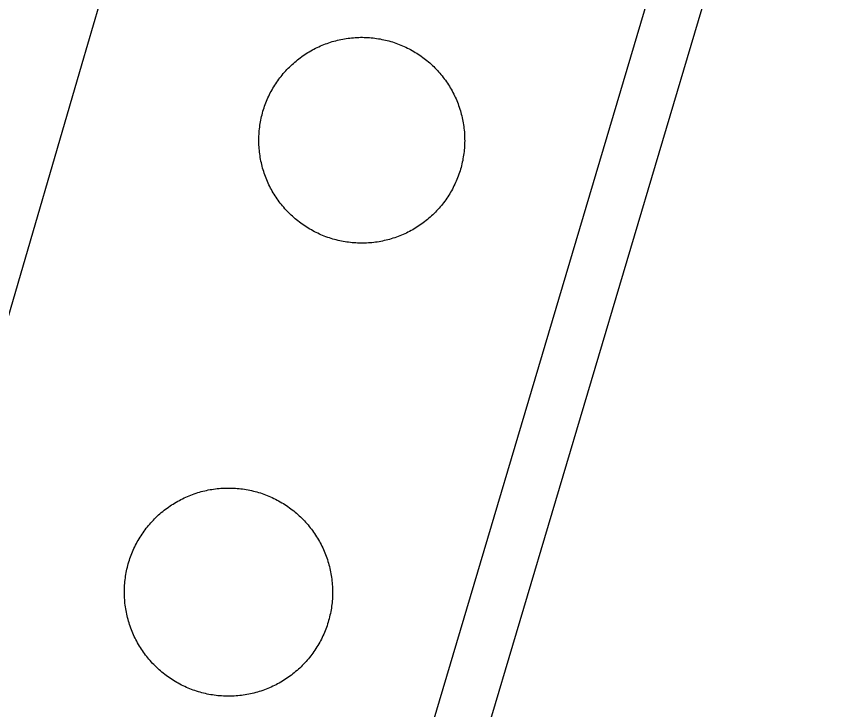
# Model space of a CAD drawing. Extents: x 3568792 to 3606828, y 529143 to 554785.
# Drawn here: x 3573390.8 to 3573838.5, y 546074.3 to 546457.3 of the extents above; entities that cross this region are included whole.
import ezdxf

# ---------------------------------------------------------------- set-up
doc = ezdxf.new("R2010")
doc.units = 0
for name, color, linetype in [('V-DOMW-TANK', 7, 'Continuous'), ('V-ROAD-CNTR', 7, 'Continuous'), ('V-UTIL-LINE', 7, 'Continuous')]:
    doc.layers.add(name, color=color, linetype=linetype)

msp = doc.modelspace()

# ---------------------------------------------------------------- linework, layer by layer
at = {"layer": 'V-DOMW-TANK'}
for points in [[(3573548.46, 546434.99), (3573549.27, 546435.56), (3573550.09, 546436.12), (3573550.92, 546436.66), (3573551.77, 546437.19), (3573552.61, 546437.7), (3573553.47, 546438.2), (3573554.34, 546438.68), (3573555.21, 546439.15), (3573556.09, 546439.6), (3573556.98, 546440.04), (3573557.88, 546440.46), (3573558.79, 546440.87), (3573559.7, 546441.26), (3573560.62, 546441.64), (3573561.54, 546441.99), (3573562.47, 546442.33), (3573563.41, 546442.66), (3573564.35, 546442.97), (3573565.3, 546443.26), (3573566.26, 546443.54), (3573567.21, 546443.8), (3573568.18, 546444.04), (3573569.14, 546444.27), (3573570.11, 546444.48), (3573571.08, 546444.67), (3573572.06, 546444.84), (3573573.04, 546445), (3573574.02, 546445.14), (3573575, 546445.27), (3573575.99, 546445.37), (3573576.98, 546445.46), (3573577.97, 546445.53), (3573578.96, 546445.59), (3573579.95, 546445.63), (3573580.95, 546445.65), (3573581.94, 546445.65), (3573582.93, 546445.64), (3573583.92, 546445.6), (3573584.91, 546445.56), (3573585.9, 546445.49), (3573586.89, 546445.41), (3573587.87, 546445.31), (3573588.86, 546445.19), (3573589.84, 546445.05), (3573590.82, 546444.9), (3573591.8, 546444.73), (3573592.78, 546444.54), (3573593.75, 546444.34), (3573594.71, 546444.12), (3573595.68, 546443.88), (3573596.64, 546443.63), (3573597.59, 546443.36), (3573598.54, 546443.07), (3573599.48, 546442.77), (3573600.42, 546442.45), (3573601.36, 546442.11), (3573602.29, 546441.76), (3573603.2, 546441.39), (3573604.12, 546441), (3573605.03, 546440.6), (3573605.93, 546440.19), (3573606.82, 546439.75), (3573607.7, 546439.3), (3573608.58, 546438.84), (3573609.45, 546438.36), (3573610.31, 546437.87), (3573611.16, 546437.36), (3573612.01, 546436.84), (3573612.84, 546436.3), (3573613.67, 546435.75), (3573614.48, 546435.18), (3573615.28, 546434.6), (3573616.08, 546434.01), (3573616.86, 546433.4), (3573617.64, 546432.78), (3573618.4, 546432.14), (3573619.15, 546431.49), (3573619.89, 546430.83), (3573620.61, 546430.15), (3573621.33, 546429.47), (3573622.03, 546428.77), (3573622.72, 546428.06), (3573623.4, 546427.33), (3573624.07, 546426.6), (3573624.72, 546425.85), (3573625.36, 546425.09), (3573625.99, 546424.32), (3573626.6, 546423.54), (3573627.2, 546422.75), (3573627.79, 546421.95), (3573628.36, 546421.14), (3573628.92, 546420.32), (3573629.46, 546419.49), (3573629.99, 546418.65), (3573630.5, 546417.8), (3573631, 546416.94), (3573631.48, 546416.08), (3573631.95, 546415.2), (3573632.4, 546414.32), (3573632.84, 546413.43)], [(3573541.88, 546348.15), (3573541.18, 546348.85), (3573540.49, 546349.56), (3573539.81, 546350.28), (3573539.14, 546351.02), (3573538.49, 546351.76), (3573537.85, 546352.52), (3573537.22, 546353.29), (3573536.61, 546354.07), (3573536.01, 546354.86), (3573535.42, 546355.66), (3573534.85, 546356.47), (3573534.29, 546357.3), (3573533.75, 546358.13), (3573533.22, 546358.97), (3573532.71, 546359.82), (3573532.21, 546360.67), (3573531.73, 546361.54), (3573531.26, 546362.41), (3573530.81, 546363.3), (3573530.37, 546364.19), (3573529.95, 546365.08), (3573529.54, 546365.99), (3573529.15, 546366.9), (3573528.78, 546367.82), (3573528.42, 546368.75), (3573528.08, 546369.68), (3573527.75, 546370.61), (3573527.44, 546371.56), (3573527.15, 546372.51), (3573526.87, 546373.46), (3573526.62, 546374.42), (3573526.37, 546375.38), (3573526.14, 546376.34), (3573525.94, 546377.31), (3573525.75, 546378.29), (3573525.57, 546379.27), (3573525.41, 546380.24), (3573525.27, 546381.22), (3573525.15, 546382.21), (3573525.04, 546383.2), (3573524.95, 546384.18), (3573524.88, 546385.17), (3573524.82, 546386.16), (3573524.79, 546387.15), (3573524.77, 546388.15), (3573524.76, 546389.14), (3573524.78, 546390.13), (3573524.81, 546391.12), (3573524.86, 546392.11), (3573524.92, 546393.1), (3573525.01, 546394.09), (3573525.11, 546395.08), (3573525.23, 546396.06), (3573525.36, 546397.05), (3573525.52, 546398.03), (3573525.68, 546399), (3573525.87, 546399.98), (3573526.08, 546400.95), (3573526.29, 546401.92), (3573526.53, 546402.88), (3573526.79, 546403.84), (3573527.06, 546404.79), (3573527.34, 546405.75), (3573527.65, 546406.69), (3573527.97, 546407.63), (3573528.31, 546408.56), (3573528.66, 546409.49), (3573529.03, 546410.41), (3573529.41, 546411.32), (3573529.81, 546412.23), (3573530.23, 546413.13), (3573530.66, 546414.02), (3573531.11, 546414.91), (3573531.57, 546415.79), (3573532.05, 546416.66), (3573532.54, 546417.52), (3573533.05, 546418.37), (3573533.58, 546419.21), (3573534.11, 546420.04), (3573534.67, 546420.87), (3573535.23, 546421.68), (3573535.81, 546422.49), (3573536.41, 546423.28), (3573537.02, 546424.06), (3573537.64, 546424.84), (3573538.27, 546425.6), (3573538.92, 546426.35), (3573539.58, 546427.09), (3573540.26, 546427.82), (3573540.95, 546428.53), (3573541.65, 546429.23), (3573542.36, 546429.93), (3573543.08, 546430.6), (3573543.82, 546431.27), (3573544.56, 546431.92), (3573545.32, 546432.56), (3573546.09, 546433.19), (3573546.87, 546433.8), (3573547.66, 546434.4), (3573548.46, 546434.99)], [(3573632.84, 546413.43), (3573633.26, 546412.53), (3573633.67, 546411.62), (3573634.06, 546410.71), (3573634.43, 546409.8), (3573634.79, 546408.87), (3573635.13, 546407.94), (3573635.46, 546407), (3573635.77, 546406.06), (3573636.06, 546405.11), (3573636.34, 546404.16), (3573636.6, 546403.2), (3573636.84, 546402.24), (3573637.06, 546401.27), (3573637.27, 546400.3), (3573637.47, 546399.33), (3573637.64, 546398.35), (3573637.8, 546397.37), (3573637.94, 546396.39), (3573638.06, 546395.41), (3573638.17, 546394.42), (3573638.26, 546393.43), (3573638.33, 546392.45), (3573638.39, 546391.45), (3573638.42, 546390.46), (3573638.44, 546389.47), (3573638.45, 546388.48), (3573638.43, 546387.49), (3573638.4, 546386.49), (3573638.35, 546385.5), (3573638.29, 546384.51), (3573638.2, 546383.53), (3573638.1, 546382.54), (3573637.98, 546381.55), (3573637.85, 546380.57), (3573637.7, 546379.59), (3573637.52, 546378.61), (3573637.34, 546377.64), (3573637.14, 546376.67), (3573636.92, 546375.7), (3573636.68, 546374.74), (3573636.43, 546373.78), (3573636.15, 546372.82), (3573635.87, 546371.87), (3573635.56, 546370.93), (3573635.24, 546369.99), (3573634.91, 546369.06), (3573634.55, 546368.13), (3573634.18, 546367.21), (3573633.8, 546366.29), (3573633.4, 546365.39), (3573632.98, 546364.49), (3573632.55, 546363.59), (3573632.1, 546362.71), (3573631.64, 546361.83), (3573631.16, 546360.96), (3573630.67, 546360.1), (3573630.16, 546359.25), (3573629.64, 546358.41), (3573629.1, 546357.57), (3573628.54, 546356.75)], [(3573628.54, 546356.75), (3573627.98, 546355.93), (3573627.4, 546355.13), (3573626.8, 546354.33), (3573626.2, 546353.55), (3573625.57, 546352.78), (3573624.94, 546352.02), (3573624.29, 546351.27), (3573623.63, 546350.53), (3573622.95, 546349.8), (3573622.27, 546349.08), (3573621.56, 546348.38), (3573620.85, 546347.69), (3573620.13, 546347.01), (3573619.39, 546346.34), (3573618.65, 546345.69), (3573617.89, 546345.05), (3573617.12, 546344.42), (3573616.34, 546343.81), (3573615.55, 546343.21), (3573614.75, 546342.63), (3573613.94, 546342.06), (3573613.12, 546341.5), (3573612.29, 546340.96), (3573611.45, 546340.43), (3573610.6, 546339.92), (3573609.74, 546339.42), (3573608.87, 546338.93), (3573608, 546338.46), (3573607.12, 546338.01), (3573606.23, 546337.58), (3573605.33, 546337.15), (3573604.42, 546336.75), (3573603.51, 546336.35), (3573602.59, 546335.98), (3573601.67, 546335.62), (3573600.74, 546335.28), (3573599.8, 546334.95), (3573598.86, 546334.65), (3573597.91, 546334.35), (3573596.96, 546334.08), (3573596, 546333.82), (3573595.04, 546333.57), (3573594.07, 546333.35), (3573593.1, 546333.14), (3573592.13, 546332.95), (3573591.15, 546332.77), (3573590.17, 546332.61), (3573589.19, 546332.47), (3573588.21, 546332.35), (3573587.22, 546332.24), (3573586.23, 546332.15), (3573585.24, 546332.08), (3573584.25, 546332.03), (3573583.26, 546331.99), (3573582.27, 546331.97), (3573581.27, 546331.97), (3573580.28, 546331.98), (3573579.29, 546332.01), (3573578.3, 546332.06), (3573577.31, 546332.13), (3573576.32, 546332.21), (3573575.33, 546332.31), (3573574.35, 546332.43), (3573573.37, 546332.57), (3573572.39, 546332.72), (3573571.41, 546332.89), (3573570.43, 546333.07), (3573569.46, 546333.28), (3573568.5, 546333.5), (3573567.53, 546333.73), (3573566.57, 546333.99), (3573565.62, 546334.26), (3573564.67, 546334.55), (3573563.73, 546334.85), (3573562.79, 546335.17), (3573561.85, 546335.51), (3573560.93, 546335.86), (3573560.01, 546336.23), (3573559.09, 546336.61), (3573558.18, 546337.02), (3573557.28, 546337.43), (3573556.39, 546337.86), (3573555.5, 546338.31), (3573554.63, 546338.77), (3573553.76, 546339.25), (3573552.9, 546339.75), (3573552.04, 546340.26), (3573551.2, 546340.78), (3573550.37, 546341.32), (3573549.54, 546341.87), (3573548.73, 546342.43), (3573547.93, 546343.02), (3573547.13, 546343.61), (3573546.35, 546344.22), (3573545.58, 546344.84), (3573544.81, 546345.48), (3573544.06, 546346.13), (3573543.33, 546346.79), (3573542.6, 546347.46), (3573541.88, 546348.15)], [(3573472.46, 546184.45), (3573473.25, 546185.06), (3573474.06, 546185.66), (3573474.87, 546186.24), (3573475.7, 546186.81), (3573476.53, 546187.37), (3573477.38, 546187.91), (3573478.23, 546188.44), (3573479.09, 546188.95), (3573479.96, 546189.45), (3573480.85, 546189.93), (3573481.73, 546190.39), (3573482.63, 546190.85), (3573483.53, 546191.28), (3573484.45, 546191.7), (3573485.37, 546192.1), (3573486.29, 546192.49), (3573487.22, 546192.86), (3573488.16, 546193.21), (3573489.11, 546193.55), (3573490.06, 546193.87), (3573491.01, 546194.18), (3573491.98, 546194.47), (3573492.94, 546194.74), (3573493.91, 546194.99), (3573494.89, 546195.23), (3573495.87, 546195.45), (3573496.85, 546195.65), (3573497.83, 546195.84), (3573498.82, 546196.01), (3573499.81, 546196.16), (3573500.81, 546196.3), (3573501.81, 546196.41), (3573502.81, 546196.51), (3573503.81, 546196.59), (3573504.81, 546196.66), (3573505.81, 546196.7), (3573506.81, 546196.73), (3573507.81, 546196.74), (3573508.82, 546196.74), (3573509.82, 546196.72), (3573510.83, 546196.68), (3573511.83, 546196.62), (3573512.83, 546196.54), (3573513.83, 546196.45), (3573514.82, 546196.34), (3573515.82, 546196.21), (3573516.81, 546196.07), (3573517.8, 546195.9), (3573518.79, 546195.72), (3573519.77, 546195.53), (3573520.75, 546195.31), (3573521.73, 546195.08), (3573522.7, 546194.83), (3573523.67, 546194.57), (3573524.63, 546194.29), (3573525.59, 546193.99), (3573526.54, 546193.67), (3573527.49, 546193.34), (3573528.43, 546192.99), (3573529.37, 546192.63)], [(3573529.37, 546192.63), (3573530.29, 546192.25), (3573531.22, 546191.85), (3573532.13, 546191.44), (3573533.04, 546191.01), (3573533.94, 546190.56), (3573534.83, 546190.1), (3573535.71, 546189.62), (3573536.59, 546189.14), (3573537.45, 546188.63), (3573538.31, 546188.11), (3573539.16, 546187.57), (3573540, 546187.02), (3573540.83, 546186.45), (3573541.64, 546185.87), (3573542.45, 546185.28), (3573543.25, 546184.67), (3573544.04, 546184.05), (3573544.81, 546183.41), (3573545.58, 546182.76), (3573546.33, 546182.1), (3573547.08, 546181.42), (3573547.81, 546180.74), (3573548.52, 546180.04), (3573549.23, 546179.32), (3573549.92, 546178.6), (3573550.6, 546177.86), (3573551.27, 546177.11), (3573551.93, 546176.35), (3573552.57, 546175.57), (3573553.19, 546174.79), (3573553.81, 546174), (3573554.41, 546173.19), (3573554.99, 546172.38), (3573555.56, 546171.55), (3573556.12, 546170.72), (3573556.66, 546169.87), (3573557.19, 546169.02), (3573557.7, 546168.16), (3573558.2, 546167.29), (3573558.68, 546166.41), (3573559.14, 546165.52), (3573559.59, 546164.62), (3573560.03, 546163.71), (3573560.45, 546162.8), (3573560.85, 546161.88), (3573561.24, 546160.96), (3573561.61, 546160.03), (3573561.96, 546159.09), (3573562.3, 546158.14), (3573562.62, 546157.19), (3573562.93, 546156.24), (3573563.21, 546155.28), (3573563.48, 546154.31), (3573563.74, 546153.34), (3573563.98, 546152.36), (3573564.2, 546151.38), (3573564.4, 546150.4), (3573564.59, 546149.41), (3573564.76, 546148.43), (3573564.91, 546147.43), (3573565.04, 546146.44), (3573565.16, 546145.44), (3573565.26, 546144.44), (3573565.34, 546143.44), (3573565.4, 546142.44), (3573565.45, 546141.44), (3573565.48, 546140.44), (3573565.49, 546139.43), (3573565.49, 546138.43), (3573565.46, 546137.43), (3573565.42, 546136.43), (3573565.37, 546135.42), (3573565.29, 546134.42), (3573565.2, 546133.42), (3573565.09, 546132.43), (3573564.96, 546131.43), (3573564.81, 546130.44), (3573564.65, 546129.45), (3573564.47, 546128.46), (3573564.27, 546127.48), (3573564.06, 546126.49), (3573563.83, 546125.52), (3573563.58, 546124.55), (3573563.32, 546123.58), (3573563.03, 546122.62), (3573562.73, 546121.66), (3573562.42, 546120.7), (3573562.09, 546119.76), (3573561.74, 546118.82), (3573561.37, 546117.88), (3573560.99, 546116.95), (3573560.6, 546116.03), (3573560.18, 546115.12), (3573559.75, 546114.21), (3573559.31, 546113.31), (3573558.85, 546112.42), (3573558.37, 546111.54), (3573557.88, 546110.66), (3573557.37, 546109.8), (3573556.85, 546108.94)], [(3573469.66, 546096.4), (3573468.92, 546097.08), (3573468.19, 546097.77), (3573467.47, 546098.47), (3573466.77, 546099.18), (3573466.07, 546099.9), (3573465.39, 546100.64), (3573464.73, 546101.39), (3573464.07, 546102.15), (3573463.44, 546102.93), (3573462.81, 546103.71), (3573462.19, 546104.5), (3573461.59, 546105.31), (3573461.01, 546106.12), (3573460.44, 546106.95), (3573459.88, 546107.78), (3573459.34, 546108.63), (3573458.81, 546109.48), (3573458.3, 546110.34), (3573457.8, 546111.22), (3573457.32, 546112.1), (3573456.85, 546112.99), (3573456.4, 546113.88), (3573455.97, 546114.79), (3573455.55, 546115.7), (3573455.15, 546116.62), (3573454.76, 546117.54), (3573454.39, 546118.47), (3573454.03, 546119.42), (3573453.7, 546120.36), (3573453.38, 546121.31), (3573453.07, 546122.27), (3573452.78, 546123.23), (3573452.51, 546124.19), (3573452.26, 546125.16), (3573452.02, 546126.14), (3573451.8, 546127.12), (3573451.59, 546128.1), (3573451.41, 546129.08), (3573451.24, 546130.07), (3573451.09, 546131.07), (3573450.95, 546132.06), (3573450.84, 546133.06), (3573450.74, 546134.06), (3573450.66, 546135.06), (3573450.59, 546136.06), (3573450.54, 546137.06), (3573450.52, 546138.06), (3573450.5, 546139.07), (3573450.51, 546140.07), (3573450.53, 546141.07), (3573450.57, 546142.08), (3573450.63, 546143.08), (3573450.71, 546144.08), (3573450.8, 546145.08), (3573450.91, 546146.08), (3573451.04, 546147.07), (3573451.18, 546148.07), (3573451.35, 546149.05), (3573451.52, 546150.04), (3573451.72, 546151.03), (3573451.94, 546152.01), (3573452.17, 546152.98), (3573452.42, 546153.95), (3573452.68, 546154.93), (3573452.96, 546155.89), (3573453.26, 546156.84), (3573453.58, 546157.8), (3573453.91, 546158.74), (3573454.26, 546159.69), (3573454.62, 546160.62), (3573455, 546161.55), (3573455.4, 546162.47), (3573455.81, 546163.38), (3573456.24, 546164.29), (3573456.69, 546165.19), (3573457.15, 546166.08), (3573457.62, 546166.96), (3573458.12, 546167.84), (3573458.62, 546168.71), (3573459.14, 546169.56), (3573459.68, 546170.41), (3573460.23, 546171.25), (3573460.8, 546172.08), (3573461.37, 546172.9), (3573461.97, 546173.7), (3573462.58, 546174.5), (3573463.2, 546175.29), (3573463.84, 546176.07), (3573464.49, 546176.83), (3573465.15, 546177.59), (3573465.83, 546178.33), (3573466.51, 546179.06), (3573467.21, 546179.78), (3573467.93, 546180.48), (3573468.65, 546181.17), (3573469.39, 546181.85), (3573470.14, 546182.52), (3573470.9, 546183.18), (3573471.67, 546183.82), (3573472.46, 546184.45)], [(3573556.85, 546108.94), (3573556.32, 546108.09), (3573555.77, 546107.25), (3573555.2, 546106.42), (3573554.62, 546105.6), (3573554.03, 546104.79), (3573553.42, 546104), (3573552.79, 546103.21), (3573552.16, 546102.44), (3573551.51, 546101.67), (3573550.85, 546100.92), (3573550.17, 546100.17), (3573549.48, 546099.44), (3573548.78, 546098.73), (3573548.07, 546098.02), (3573547.34, 546097.33), (3573546.61, 546096.65), (3573545.86, 546095.98), (3573545.09, 546095.32), (3573544.32, 546094.69), (3573543.54, 546094.06), (3573542.75, 546093.44), (3573541.94, 546092.84), (3573541.12, 546092.26), (3573540.3, 546091.69), (3573539.47, 546091.13), (3573538.62, 546090.59), (3573537.77, 546090.06), (3573536.9, 546089.55), (3573536.03, 546089.05), (3573535.15, 546088.57), (3573534.26, 546088.1), (3573533.37, 546087.65), (3573532.46, 546087.22), (3573531.55, 546086.8), (3573530.63, 546086.4), (3573529.71, 546086.01), (3573528.77, 546085.64), (3573527.83, 546085.29), (3573526.89, 546084.95), (3573525.94, 546084.63), (3573524.98, 546084.32), (3573524.02, 546084.03), (3573523.06, 546083.76), (3573522.08, 546083.51), (3573521.11, 546083.27), (3573520.13, 546083.05), (3573519.15, 546082.85), (3573518.16, 546082.66), (3573517.17, 546082.49), (3573516.18, 546082.34), (3573515.19, 546082.21), (3573514.19, 546082.09), (3573513.19, 546081.99), (3573512.19, 546081.91), (3573511.19, 546081.84), (3573510.19, 546081.8), (3573509.19, 546081.77), (3573508.18, 546081.76), (3573507.18, 546081.76), (3573506.17, 546081.79), (3573505.17, 546081.83), (3573504.17, 546081.88), (3573503.17, 546081.96), (3573502.17, 546082.05), (3573501.17, 546082.16), (3573500.18, 546082.29), (3573499.18, 546082.44), (3573498.2, 546082.6), (3573497.21, 546082.78), (3573496.22, 546082.97), (3573495.24, 546083.19), (3573494.27, 546083.42), (3573493.29, 546083.67), (3573492.33, 546083.93), (3573491.36, 546084.22), (3573490.41, 546084.51), (3573489.45, 546084.83), (3573488.51, 546085.16), (3573487.57, 546085.51), (3573486.63, 546085.88), (3573485.7, 546086.26), (3573484.78, 546086.65), (3573483.87, 546087.07), (3573482.96, 546087.49), (3573482.06, 546087.94), (3573481.17, 546088.4), (3573480.29, 546088.88), (3573479.41, 546089.37), (3573478.54, 546089.87), (3573477.69, 546090.4), (3573476.84, 546090.93), (3573476, 546091.48), (3573475.17, 546092.05), (3573474.35, 546092.63), (3573473.54, 546093.22), (3573472.75, 546093.83), (3573471.96, 546094.45), (3573471.18, 546095.09), (3573470.42, 546095.74), (3573469.66, 546096.4)]]:
    msp.add_lwpolyline(points, dxfattribs=at)
at = {"layer": 'V-ROAD-CNTR'}
for points in [[(3574062.34, 547589.44), (3573888.26, 546988.41), (3573758.29, 546529.66), (3573562.52, 545870.8), (3573443.89, 545463.24), (3573437.22, 545443.69), (3573427.23, 545419.82), (3573420.1, 545401.68), (3573409.86, 545383.51), (3573400.54, 545366.82), (3573393.17, 545357.19), (3573383.65, 545342.7), (3573372.16, 545332.65), (3573306.47, 545280.26)], [(3573939.36, 547057.02), (3573917.1, 546980.14), (3573787.1, 546521.3), (3573629.51, 545990.92)]]:
    msp.add_lwpolyline(points, dxfattribs=at)
at = {"layer": 'V-UTIL-LINE'}
msp.add_lwpolyline([(3573264.04, 545871.23), (3573296.17, 545982.42), (3573296.79, 545986.33), (3573344.99, 546150.18), (3573384.97, 546286.46), (3573427.1, 546431.23), (3573455.44, 546527.54), (3573488.08, 546638.73), (3573536.65, 546805.97), (3573550.9, 546801.02), (3573559.1, 546831.2), (3573753.55, 546774.53), (3573757, 546783.18), (3573808.67, 546766.75), (3573812.56, 546769.39), (3573814.09, 546768.86)], dxfattribs=at)

doc.saveas('drawing.dxf')
